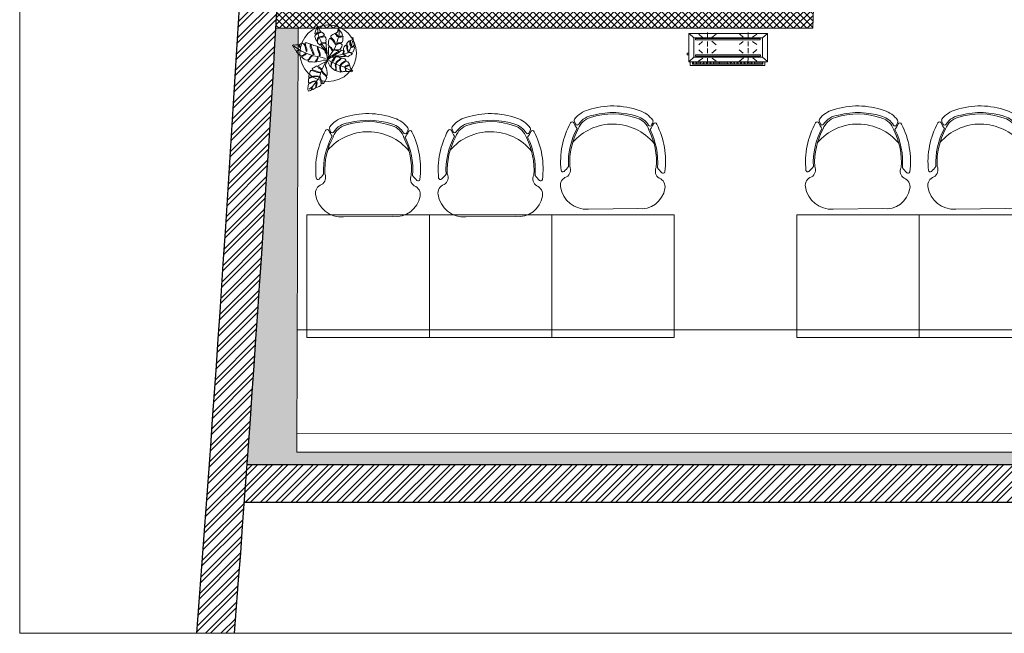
# Model space of a CAD drawing. Header units: millimetres. Extents: x 297264 to 416219, y -77299 to -23696.
# Tile 266 of 327: x 381914 to 387141, y -34256 to -30999. Entities that reach past the tile are written whole.
import ezdxf

# ---------------------------------------------------------------- set-up
doc = ezdxf.new("R2010")
doc.units = ezdxf.units.MM
doc.header["$LTSCALE"] = 2.5
doc.linetypes.add('HIDDENX2', pattern=[19.05, 12.7, -6.35])
for name, color, linetype, lineweight in [('ELEVATION 1', 143, 'Continuous', 18), ('ELEVATION 3', 23, 'Continuous', 13), ('FURNITURES', 30, 'Continuous', 15), ('HATCH LIGHT', 250, 'Continuous', 0), ('TREES', 55, 'Continuous', 5), ('WALL', 132, 'Continuous', 25)]:
    doc.layers.add(name, color=color, linetype=linetype, lineweight=lineweight)

# ---------------------------------------------------------------- blocks, each defined once
blk = doc.blocks.new('04P-CH~1')
blk.add_line((-0.6031, 0.6002), (-0.3259, 0.597))
for centre, radius, start, end in [((-0.6123, 0.4516), 0.1489, 86.4583, 170.8444), ((-0.3081, 0.4618), 0.1363, 9.1324, 97.5079), ((-0.7092, 0.4672), 0.0508, 170.8444, 251.0023), ((-0.2234, 0.474), 0.0508, 290.5941, 10.752), ((-0.7462, 0.3807), 0.01, 46.5664, 168.9611), ((-0.9103, 0.2073), 0.2488, 38.0132, 46.5664), ((-0.7491, 0.3792), 0.0464, 334.7034, 59.6721), ((-0.181, 0.3871), 0.0464, 121.9243, 206.893), ((-0.6261, 0.3299), 0.456, 332.972, 7.6668), ((-0.0151, 0.2198), 0.2488, 135.03, 143.5831), ((-0.184, 0.3885), 0.01, 12.6352, 135.03), ((-0.3026, 0.3344), 0.456, 173.9296, 208.6243), ((-0.3125, 0.3391), 0.4025, 176.9457, 208.3688), ((-0.3123, 0.339), 0.3954, 177.0537, 208.5232), ((-0.6165, 0.3348), 0.3954, 333.0732, 4.5427), ((-0.6164, 0.3348), 0.4025, 333.2275, 4.6507), ((-0.465, 0.421), 0.2985, 220.6848, 320.3883), ((-0.6935, 0.1195), 0.01, 200.826, 338.5326), ((-0.5509, 0.0634), 0.1433, 143.887, 158.5326), ((-0.5509, 0.0634), 0.1371, 154.5721, 162.6985), ((-0.6657, 0.118), 0.01, 32.6756, 154.5721), ((-0.5651, 0.1825), 0.1, 198.8658, 254.7715), ((-0.5651, 0.1825), 0.1095, 212.6756, 265.1902), ((-0.3595, 0.1854), 0.1, 286.8249, 342.7306), ((-0.3595, 0.1854), 0.1095, 286.8249, 328.9208), ((-0.2571, 0.1237), 0.01, 27.0243, 148.9208), ((-0.3704, 0.0659), 0.1433, 23.0638, 37.7094), ((-0.3704, 0.0659), 0.1371, 18.8979, 27.0243), ((-0.2294, 0.126), 0.01, 203.0638, 340.7704), ((-0.6722, 0.1012), 0.01, 162.6985, 217.1873), ((-0.5651, 0.1825), 0.1445, 217.1873, 254.7715), ((-0.4661, 0.4573), 0.3918, 251.3562, 290.2402), ((-0.5751, 0.0635), 0.01, 75.1708, 85.1902), ((-0.4624, 0.4792), 0.4208, 254.8305, 288.6631), ((-0.3595, 0.1854), 0.1445, 286.8249, 324.409), ((-0.2501, 0.1071), 0.01, 324.409, 18.8979), ((-0.4661, 0.456), 0.435, 251.649, 289.9474)]:
    blk.add_arc(centre, radius, start, end)
blk = doc.blocks.new('sdfvx')
at = {"layer": 'TREES'}
for p, q in [((2.9, 3.2), (23.7, -7.5)), ((23.7, -7.5), (56.9, -26.3)), ((56.9, -26.3), (77.7, -35.4)), ((77.7, -35.4), (104.4, -43.9)), ((104.4, -43.9), (135.7, -59.1)), ((135.7, -59.1), (160.2, -69.7))]:
    blk.add_line(p, q, dxfattribs=at)
for points in [[(-1.3, 38.9), (-10.2, 63.8), (-20.1, 72.7), (-38.5, 89.1), (-41, 94.8), (-40, 99.2), (-37.3, 106.3), (-39.7, 109.6), (-43.8, 101.4), (-47.3, 97), (-51.7, 101.3), (-56.3, 106.6), (-63.8, 112.6), (-64.3, 123), (-61.4, 131.8), (-57.4, 142.4), (-57.9, 150.7), (-62.5, 147.3), (-63.1, 140.3), (-66.7, 129.6), (-69.9, 124.7), (-73, 128.9), (-76.7, 141), (-81.1, 153.7), (-79.6, 161.3), (-71, 168.8), (-62.4, 177.1), (-67.7, 177.4), (-73.1, 171.6), (-80.7, 171), (-79.9, 182.5), (-74.7, 195), (-69.7, 206.8), (-65.6, 218.2), (-52.1, 202.6), (-49.2, 193.9), (-45.2, 189.6), (-48.3, 182.9), (-55.8, 179.5), (-58.2, 174.4), (-51.6, 177.2), (-43.2, 180.6), (-40.1, 184.7), (-32.8, 180.7), (-24.7, 173.7), (-18.8, 162.9), (-29.3, 155.8), (-42, 154.3), (-50.9, 153), (-51.1, 148.9), (-42.3, 149.3), (-31.9, 149.5), (-21.4, 153), (-15.1, 153.7), (-10, 145.9), (-8.3, 134.5), (-9.4, 127.2), (-7.5, 117.4), (-13.9, 112.9), (-26.6, 113.9), (-32.9, 113.6), (-33, 110.2), (-27.1, 110.6), (-14, 109.2), (-8.2, 109.6), (-7.2, 90.4), (-5.9, 70.7), (-1.8, 49.8)], [(165.3, 149.4), (168, 135.7), (170.3, 123.2), (173.6, 104), (174.2, 97.3), (162.8, 88.9), (155.4, 86.4), (153.3, 82.6), (157.9, 82.5), (165.2, 84.5), (171.4, 88.6), (176.4, 87.9), (177.7, 79.6), (174, 71.6), (168.5, 54.1), (162.5, 51.5), (150.8, 51.1), (141, 53.5), (137.8, 52), (142, 49.8), (155.1, 45.4), (163, 44.3), (161, 40.6), (154.2, 36), (144.2, 29.8), (134.1, 22.7), (122.5, 26.3), (113, 34.8), (105.2, 36.9), (109.2, 32.8), (116.2, 28.3), (115.5, 23.8), (108.8, 23.2), (87.1, 23.3), (50.4, 25.6), (31.9, 26.7), (52.7, 37.4), (75.6, 49.3), (91.7, 66.2), (103.1, 64), (104.3, 54.8), (97.8, 41.5), (99.6, 39.8), (106.4, 48.4), (109, 59.7), (105.8, 69.2), (104.5, 77.5), (110, 87.8), (118, 97.8), (126.8, 91.5), (127.1, 76.3), (130.8, 60.1), (135.3, 55.9), (133.8, 66.7), (132, 78.6), (132.6, 89.7), (128.7, 98.3), (124.6, 105), (130.5, 114.2), (137.8, 122.3), (142.4, 126.7), (147.2, 117.4), (147.2, 99.7), (150.4, 90.6), (152.3, 96.9), (151.2, 113.8), (150.3, 121.5), (146.8, 129.1), (156.6, 130.2), (161.3, 131.1)], [(-226.4, 96.3), (-222.5, 90.6), (-218.1, 84.3), (-214.3, 76.7), (-209.3, 68.5), (-205.8, 62.3), (-199.3, 61.8), (-192.5, 63.4), (-185, 69.4), (-184.2, 65.8), (-190.2, 60.5), (-199.7, 59.2), (-200.3, 54.9), (-197, 50), (-189, 41.8), (-182.1, 34.7), (-173.8, 27.7), (-164.1, 30.8), (-154.9, 33.8), (-148, 39), (-141.9, 44.3), (-137.8, 41.9), (-144.9, 35.5), (-151.8, 30.7), (-159.8, 27.1), (-164.9, 25.1), (-168.4, 22.1), (-163.4, 17.4), (-150.9, 6.4), (-141, 1.5), (-132.1, -0.7), (-118.9, 8.4), (-112.5, 19.4), (-103.6, 28.7), (-97.7, 26.9), (-106.5, 20.7), (-112, 10.1), (-119.2, 2.7), (-124.9, -2.6), (-124.6, -7.1), (-118.5, -10.1), (-108.5, -11.6), (-96.6, -11.5), (-81.3, -12), (-74.5, -4.6), (-66.8, 9.3), (-62, 21.4), (-59.9, 14.5), (-66.7, 0.5), (-70.1, -4.8), (-71.8, -7.6), (-70, -10.1), (-59.2, -8.5), (-44.6, -5.3), (-36.4, -3.4), (-25.8, -0.1), (-18.2, 1), (-0.1, 1), (-1.3, 14.4), (-2.3, 32.1), (-6.4, 42.9), (-13, 52.6), (-16.8, 62.8), (-27.5, 71), (-39.3, 77.5), (-56.6, 86.2), (-59.3, 82.6), (-58.7, 71.5), (-53.1, 61.5), (-47.6, 50.5), (-45.4, 38.3), (-46.3, 28.8), (-49.6, 27.5), (-52.7, 30.6), (-50.9, 43.1), (-57.1, 55.4), (-61.2, 63.5), (-64.8, 78.1), (-64.2, 88.6), (-76.4, 92.5), (-88.6, 96.5), (-100.7, 101.3), (-104.7, 97.9), (-104.8, 90.9), (-99.2, 72), (-94.2, 60.8), (-90.2, 51.4), (-86.5, 37.2), (-91.3, 34.8), (-97.1, 49.7), (-102.7, 65.5), (-110.9, 82.1), (-111.5, 93.2), (-109.9, 101.8), (-113.6, 106.3), (-126.6, 110.8), (-132.6, 112.5), (-142.2, 112.6), (-145.3, 109.5), (-141.2, 101.4), (-139, 88.8), (-133.4, 73), (-132.6, 63.2), (-133.4, 57.6), (-136.8, 58.5), (-138.6, 67.1), (-142, 80.4), (-145.6, 95), (-151.7, 105.1), (-161.5, 110.5), (-166.9, 109.5), (-174.9, 105.8), (-180.3, 99.1), (-175.7, 85.2), (-179.4, 80.5), (-180.9, 88.6), (-184.6, 96.6), (-187.4, 101.9), (-194.7, 99.9), (-204.5, 99.1), (-210.9, 97.3), (-219.5, 99)], [(165.1, -71.2), (159.6, -74.1), (154.6, -75.3), (145.4, -74.3), (134.4, -73), (125.4, -72.4), (121.2, -68.6), (120.5, -61.7), (119.5, -53.5), (116.4, -52.4), (117.8, -58.4), (118, -66.2), (116.4, -72.4), (113.3, -73.9), (106.1, -74.4), (99.3, -75.4), (93.8, -75.2), (87.5, -69.5), (86.7, -57.8), (86.1, -48.1), (85.7, -40), (81.7, -40.7), (82.2, -53), (84, -64.8), (85.6, -72.1), (86, -76), (83.9, -76.7), (74, -74.3), (65.6, -71.8), (57.6, -69.4), (58.1, -59.2), (57.7, -46.3), (56.1, -35.4), (56.3, -29.3), (53.9, -26.1), (52.1, -29.7), (53, -40.8), (55.2, -50.7), (54.8, -59.7), (51.1, -67.5), (47, -64.7), (41.7, -59.4), (33.7, -54.4), (25.8, -46.5), (26, -34.3), (29.2, -20.6), (28.5, -12.1), (25.8, -15.3), (24.9, -21.9), (24.1, -31.8), (23, -37.1), (23.3, -41.6), (20.5, -41.2), (16.6, -36.5), (11.4, -28), (8.7, -20.2), (4, -10.5), (0, 0), (6.9, 7.7), (15.7, 13.2), (22, 18.4), (29.3, 20.6), (39.7, 20.7), (46, 17.5), (43.2, 11.8), (36.5, 3.4), (32.2, -2.1), (31.3, -6.4), (37.3, -7.3), (41.9, -1.5), (48.6, 13.3), (52.7, 19.4), (56.9, 21.7), (65.2, 21.5), (75, 20.1), (81.5, 18.5), (84.9, 12.6), (78.6, 5.1), (66, -4.3), (57.2, -11.8), (54.6, -18.8), (56.7, -22), (62.7, -14.2), (71.1, -7.3), (79.6, -1.5), (86.6, 6.9), (92, 13.2), (97.6, 14), (106.7, 12), (113.3, 8.8), (122.3, -2.1), (113.4, -6), (97.1, -16.5), (89.3, -23.5), (85.4, -28.4), (84.1, -33.3), (89, -32.7), (94.3, -24.8), (105.1, -16.7), (114.6, -13.3), (125.3, -8), (133, -10.7), (138.6, -16.4), (142.1, -21.4), (143.2, -27.9), (131.4, -33), (120.9, -37), (114.1, -41.5), (116.9, -44.5), (124.5, -40.7), (132, -37.9), (142.5, -32.1), (145.8, -33.8), (147.3, -38.9), (151, -51.6), (157.4, -60.3), (163.3, -68.5)], [(-123.3, -201.7), (-115.2, -199.8), (-109.7, -197.5), (-103.9, -193.6), (-101.9, -186.6), (-99.6, -177.6), (-96.6, -178.6), (-97.7, -186.2), (-96.2, -190.1), (-93, -189.5), (-86.1, -185.3), (-79.5, -182.6), (-75.7, -177.9), (-74, -166.3), (-71.8, -151), (-70.6, -142.4), (-67.8, -140.7), (-66.9, -145.5), (-68.2, -160.6), (-71.6, -175.8), (-68.4, -178.3), (-59.5, -173.5), (-52.9, -170.8), (-46.7, -167.6), (-41.8, -162.6), (-39.4, -153.1), (-41.9, -137.7), (-45.2, -124.7), (-50, -111.1), (-48.8, -106), (-45.6, -109.1), (-43.5, -116.7), (-39.5, -128.1), (-33.8, -143), (-33.6, -152.9), (-25.7, -152.5), (-17.5, -141.2), (-13.6, -136), (-10.4, -128.2), (-3.8, -112.8), (-12.3, -100), (-21, -93.4), (-31.4, -83.1), (-34.5, -75.4), (-35.3, -70.1), (-32.1, -73.1), (-28, -81), (-18.3, -89.1), (-7.8, -99), (-2.4, -101.8), (-1.3, -97.3), (-1.1, -81.2), (-2.8, -64.4), (-6.2, -52), (-12.8, -40.1), (-11.6, -31.5), (-1.8, -3.3), (-15.6, -12.7), (-30.1, -19.5), (-56.8, -34.4), (-57, -36.5), (-52.4, -45.6), (-38.5, -56.1), (-36.4, -63.7), (-41.7, -60.3), (-56.4, -51.8), (-64.2, -39.6), (-70.3, -38.2), (-71, -37.8), (-73.4, -39.2), (-84.9, -46.4), (-93.4, -51.9), (-98.3, -56.9), (-95.6, -63), (-83.6, -66.8), (-70.3, -71.8), (-53.5, -77.8), (-46.3, -81.5), (-49.5, -82.1), (-63.3, -80.6), (-81.6, -74.3), (-99.8, -67.6), (-106.5, -67.1), (-111.7, -74.2), (-116.5, -89.6), (-120.7, -100.9), (-122.1, -110.6), (-110.6, -109.6), (-88.9, -103.4), (-71.2, -103.3), (-59.3, -103.5), (-60.4, -107.5), (-73.3, -106.7), (-86.6, -108.9), (-101.8, -113.5), (-115.1, -115.7), (-121.6, -121.5), (-122.8, -133.3), (-123.1, -146.2), (-109.4, -145.1), (-97.1, -139.1), (-81.9, -134.5), (-73.3, -135.7), (-83.6, -138.9), (-99.9, -143.8), (-113.4, -151.2), (-121.9, -152.6), (-124.2, -168.4), (-126.1, -181.6), (-127.3, -190.3), (-125.5, -195.2)]]:
    blk.add_lwpolyline(points, close=True, dxfattribs=at)
for points in [[(-7.7, 66.8), (-34.5, 102.6), (-43.2, 125.8), (-58.3, 156.2), (-62.1, 181.6), (-63.4, 210.4)], [(2.2, 10.2), (5, 26.5), (7.7, 41.8), (8.4, 57.4), (7.3, 73.8), (6.7, 84), (10.9, 85.4), (20.8, 79.9), (26.7, 71.5), (30.3, 61.8), (35.2, 64.2), (32.3, 72.2), (26.8, 83.1), (15.1, 89.8), (6.3, 99.2), (6.9, 110.2), (7.1, 121.9), (9.1, 132.2), (13.9, 141.1), (21, 141.1), (36.3, 127.8), (44, 114.5), (50.8, 101.9), (54.9, 105.9), (50.8, 116.1), (43.8, 127.2), (30.5, 140.8), (22.2, 149.5), (22.3, 157.1), (29.8, 163.6), (36.9, 167.7), (48.9, 173), (57.9, 165.2), (64.3, 153.6), (70.6, 151.7), (68.9, 157.5), (61, 166.2), (54, 173.3), (55.4, 176.1), (65.7, 181.2), (68.5, 193.5), (70.1, 204.9), (77.6, 196.7), (85.9, 187.4), (95.3, 175.5), (99.2, 163.8), (95.7, 157.2), (81.7, 155.2), (73.9, 153.2), (76.3, 148.9), (88.2, 150.7), (97, 152), (103.2, 153.1), (101.4, 140.7), (100.2, 128.7), (98.3, 118.9), (91.2, 115.3), (73.5, 112.3), (66.4, 108.3), (63.1, 103.2), (69.4, 104.8), (77, 108.3), (88.7, 108.6), (96.2, 101), (93.8, 87.6), (88.4, 78.3), (81.4, 68.2), (73.3, 68.3), (56, 67.8), (45, 68.4), (48.1, 65.4), (57.4, 63), (70.4, 62.2), (72.5, 59.3), (68.4, 55.4), (58.9, 49.1), (48.3, 42.1), (2.2, 10.2)], [(7.1, 16.6), (24.6, 42.9), (45.7, 73.3), (59.9, 105.2), (68.8, 135.8), (76.5, 164.5), (77.1, 183.1), (72.5, 197)], [(-11.4, 11.4), (-48.8, 21.2), (-90, 28.5), (-123.3, 39), (-167.1, 59.3), (-204.3, 81.9), (-215.3, 91.4)], [(49, 29.8), (74.4, 33.8), (106, 38.8), (132.5, 47.2), (145.5, 66.6), (156.7, 95.3), (163.7, 123.1)], [(-10.9, -12.4), (-38, -67.1), (-48.5, -100.9), (-65.4, -131.7), (-95.4, -170.4), (-117.8, -189)]]:
    blk.add_lwpolyline(points, dxfattribs=at)
for radius, start, end in [(74.1, 67.95601, 75.26504), (74.1, 51.32077, 54.25267), (74.1, 9.82277, 13.08212), (101.6, 19.22151, 20.02126), (101.6, 238.66923, 240.98647)]:
    blk.add_arc((2.6, 7.3), radius, start, end, dxfattribs=at)
blk = doc.blocks.new('kjdfhjakld')
for points in [[(221, 83.3), (-278.8, 83.3), (-278.8, -97.2), (221, -97.2)], [(198.2, 97.9), (-249.8, 97.9), (-249.8, 83.3), (198.2, 83.2)], [(190.4, 52.9), (190.4, -69.3), (-247.4, -69.3), (-247.4, 52.9)], [(-247.4, -69.3), (190.4, -69.3), (190.4, 52.9), (-247.4, 52.9)], [(179.9, 46.6), (-235, 46.6), (-235, 38.3), (179.9, 38.3)], [(-235, 38.3), (179.9, 38.3), (179.9, 46.6), (-235, 46.6)], [(179.6, -56.2), (-233, -56.2), (-233, -64.5), (179.6, -64.5)], [(-233, -64.5), (179.6, -64.5), (179.6, -56.2), (-233, -56.2)]]:
    blk.add_lwpolyline(points, close=True)
for points in [[(-247.4, 52.9), (-278.2, 80.9), (-278.2, 80.9)], [(212.7, 83.3), (212.7, 106.6), (-261.8, 106.6), (-261.8, 83.3)], [(-261.8, 83.3), (-261.8, 106.6), (212.7, 106.6), (212.7, 83.3)], [(-241.7, 83.2), (-241.6, 97.6), (-241.6, 97.6)], [(-231.3, 85.5), (-231.2, 97.5), (-231.2, 97.5)], [(-223.3, 85.4), (-223.2, 97.5), (-223.2, 97.5)], [(-212.8, 85.3), (-212.7, 97.4), (-212.7, 97.4)], [(-186, 58.2), (-210, 79.1), (-210, 79.1)], [(-204.8, 85.3), (-204.7, 97.3), (-204.7, 97.3)], [(-196.8, 85.2), (-196.7, 97.2), (-196.7, 97.2)], [(-186.3, 85.1), (-186.2, 97.1), (-186.2, 97.1)], [(-177.5, 85), (-177.4, 97.1), (-177.4, 97.1)], [(-167.9, 85), (-167.8, 97), (-167.8, 97)], [(-159.1, 84.9), (-159, 96.9), (-159, 96.9)], [(-154.7, 58.1), (-154.6, 89.4), (-154.6, 89.4)], [(-151, 84.8), (-150.9, 96.8), (-150.9, 96.8)], [(-140.6, 84.7), (-140.5, 99.2), (-140.5, 99.2)], [(-132.6, 84.7), (-132.4, 99.1), (-132.4, 99.1)], [(-125.8, 58), (-99.3, 80.4), (-99.3, 80.4)], [(-124.5, 84.6), (-124.4, 99), (-124.4, 99)], [(-114.1, 84.5), (-114, 98.9), (-114, 98.9)], [(-106.1, 84.4), (-106, 98.9), (-106, 98.9)], [(-95.7, 84.3), (-95.5, 98.8), (-95.5, 98.8)], [(-87.6, 84.3), (-87.5, 98.7), (-87.5, 98.7)], [(-79.6, 84.2), (-79.5, 98.7), (-79.5, 98.7)], [(-69.2, 84.1), (-69, 98.6), (-69, 98.6)], [(-61.1, 84), (-61, 98.5), (-61, 98.5)], [(-50.7, 84), (-52.2, 98.4), (-52.2, 98.4)], [(-42.7, 83.9), (-42.6, 98.3), (-42.6, 98.3)], [(-33.9, 83.8), (-33.7, 98.3), (-33.7, 98.3)], [(-23.4, 83.7), (-23.3, 98.2), (-23.3, 98.2)], [(-15.4, 83.7), (-15.3, 98.1), (-15.3, 98.1)], [(-7.4, 83.6), (-7.3, 98), (-7.3, 98)], [(3.1, 83.5), (3.2, 98), (3.2, 98)], [(11.1, 83.4), (11.2, 97.9), (11.2, 97.9)], [(21.5, 83.3), (21.6, 97.8), (21.6, 97.8)], [(29.5, 83.3), (29.7, 97.7), (29.7, 97.7)], [(37.6, 83.2), (37.7, 97.7), (37.7, 97.7)], [(48, 83.1), (48.1, 97.6), (48.1, 97.6)], [(73.2, 59.7), (48.4, 79.9), (48.4, 79.9)], [(56, 83.1), (56.1, 97.5), (56.1, 97.5)], [(64.9, 83), (65, 97.4), (65, 97.4)], [(74.5, 84.5), (74.6, 97.3), (74.6, 97.3)], [(83.3, 84.4), (83.4, 97.3), (83.4, 97.3)], [(93, 84.4), (93.1, 97.2), (93.1, 97.2)], [(101.8, 84.3), (101.9, 97.1), (101.9, 97.1)], [(103.7, 59.6), (103.8, 90.1), (103.8, 90.1)], [(109.8, 84.2), (109.9, 97), (109.9, 97)], [(120.2, 84.1), (120.4, 97), (120.4, 97)], [(128.3, 84.1), (128.4, 96.9), (128.4, 96.9)], [(132.6, 59.5), (159.2, 79.5), (159.2, 79.5)], [(138.7, 84), (136.4, 96.8), (136.4, 96.8)], [(146.7, 83.9), (146.8, 96.7), (146.8, 96.7)], [(154.8, 83.8), (154.9, 96.7), (154.9, 96.7)], [(165.2, 83.7), (165.3, 98.2), (165.3, 98.2)], [(173.2, 83.7), (173.3, 98.1), (173.3, 98.1)], [(182, 83.6), (182.2, 98), (182.2, 98)], [(190.4, 52.9), (221, 83.3), (221, 83.3)], [(191.7, 83.5), (191.8, 98), (191.8, 98)], [(-186.1, 27.7), (-210.3, 5.3), (-210.3, 5.3)], [(-154.8, 27.6), (-154.9, -3.7), (-154.9, -3.7)], [(-124.3, 27.5), (-99.5, 6.5), (-99.5, 6.5)], [(75.5, 28.4), (48.2, 6), (48.2, 6)], [(103.6, 28.3), (103.5, -2.2), (103.5, -2.2)], [(134.9, 28.2), (158.9, 8.1), (158.9, 8.1)], [(220.8, 28), (231.2, 27.9), (231.3, 38.4), (220.8, 38.4)], [(-183.9, -46.2), (-210.4, -26), (-210.4, -26)], [(-155.1, -46.3), (-155, -15.8), (-155, -15.8)], [(-124.6, -46.4), (-99.6, -26.4), (-99.6, -26.4)], [(75.3, -47), (48.1, -24.5), (48.1, -24.5)], [(103.4, -45.5), (103.5, -14.2), (103.5, -14.2)], [(134.7, -45.6), (158.8, -24.8), (158.8, -24.8)], [(-247.4, -69.3), (-278.8, -97.2), (-278.8, -97.2)], [(-184, -73.5), (-210.6, -93.4), (-210.6, -93.4)], [(-155.1, -73.6), (-155.2, -104.1), (-155.2, -104.1)], [(-124.6, -73.7), (-99.8, -93.8), (-99.8, -93.8)], [(75.2, -71.9), (47.9, -92.7), (47.9, -92.7)], [(103.3, -72), (103.2, -103.3), (103.2, -103.3)], [(134.6, -72.1), (158.6, -93), (158.6, -93)], [(190.4, -69.3), (220.4, -97.2), (220.4, -97.2)]]:
    blk.add_lwpolyline(points)

msp = doc.modelspace()

# ---------------------------------------------------------------- hatches: boundary and pattern name
at = {"layer": 'HATCH LIGHT', "true_color": 0x636466}
h = msp.add_hatch(dxfattribs=at)
h.set_pattern_fill('ANSI32', color=251, scale=6)
h.set_pattern_definition([(45, (318543.99, -46725.026), (-40.411153, 40.411153), []), (45, (318570.93, -46725.026), (-40.411153, 40.411153), [])])
h.paths.add_polyline_path([(395686.8, -32590), (395492.9, -32638.8), (395674.4, -33359.7), (383121.8, -33359.6, -0.000263), (383107.3, -33559.6), (395931, -33559.7)])
h.paths.add_polyline_path([(383535.7, -25157.1), (383335.6, -25157.1, -0.011972), (382854.4, -34256), (383055, -34256, 0.01196)])
h.paths.add_polyline_path([(383519.3, -25697.6), (393198.3, -26046.6, 0.003501), (393692.4, -26800.6), (393860, -26691.5), (393309.9, -25850.5), (383525.6, -25497.7, -0.000262)])
h = msp.add_hatch(dxfattribs=at)
h.set_pattern_fill('ANSI37', color=251, scale=8)
h.set_pattern_definition([(45, (318543.99, -46725.026), (-17.960512, 17.960512), []), (135, (318543.99, -46725.026), (-17.960512, -17.960512), [])])
edge = h.paths.add_edge_path()
edge.add_line((386312.9, -25798.3), (383519.3, -25697.6))
edge.add_arc((193122, -19659.4), 190493.1, 356.573537, 358.183559, ccw=False)
edge.add_line((383274.5, -31044.7), (386123.7, -31044.7))
edge.add_line((386123.7, -31044.7), (386250.3, -27535.7))
edge.add_line((386250.3, -27535.7), (386150.3, -27532.1))
edge.add_line((386150.3, -27532.1), (386121.1, -28343.5))
edge.add_line((386121.1, -28343.5), (386121.1, -28343.5))
edge.add_line((386121.1, -28343.5), (386056.2, -30142.4))
edge.add_line((386056.2, -30142.4), (386027.3, -30944.7))
edge.add_line((386027.3, -30944.7), (383395.6, -30944.7))
edge.add_line((383395.6, -30944.7), (383521.6, -27449.3))
edge.add_line((383521.6, -27449.3), (384521, -27485.3))
edge.add_line((384521, -27485.3), (384562.3, -27486.8))
edge.add_line((384562.3, -27486.8), (384565.9, -27386.9))
edge.add_line((384565.9, -27386.9), (383525.2, -27349.3))
edge.add_line((383525.2, -27349.3), (383581.1, -25799.9))
edge.add_line((383581.1, -25799.9), (385080.1, -25853.9))
edge.add_line((385080.1, -25853.9), (385069.3, -26153.7))
edge.add_line((385069.3, -26153.7), (385045.9, -26801.7))
edge.add_line((385045.9, -26801.7), (385043.3, -26874.9))
edge.add_line((385043.3, -26874.9), (385143.2, -26878.5))
edge.add_line((385143.2, -26878.5), (385180, -25857.5))
edge.add_line((385180, -25857.5), (386209.4, -25894.7))
edge.add_line((386209.4, -25894.7), (386182.7, -26632.7))
edge.add_line((386182.7, -26632.7), (386282.7, -26636.3))
edge.add_line((386282.7, -26636.3), (386312.9, -25798.3))
h = msp.add_hatch(dxfattribs=at)
h.set_pattern_fill('ANSI36', color=251, scale=7)
h.set_pattern_definition([(45, (318543.99, -46725.026), (11.786586, 43.2174826), [55.5625, -11.1125, 0, -11.1125])])
h.paths.add_polyline_path([(395674.4, -33359.7), (395492.9, -32638.8), (395429.9, -32654.7), (395591, -33294.7), (383384.8, -33294.6), (383392, -31044.7), (383274.5, -31044.7, -0.003045), (383121.8, -33359.6)])

# ---------------------------------------------------------------- linework, layer by layer
at = {"layer": 'ELEVATION 1'}
for q in [(386250.3, -27535.7), (383274.5, -31044.7)]:
    msp.add_line((386123.7, -31044.7), q, dxfattribs=at)
msp.add_lwpolyline([(383392, -31044.7), (383384.8, -33294.6), (395591, -33294.7), (395429.9, -32654.7), (395492.9, -32638.8)], dxfattribs=at)
at = {"layer": 'ELEVATION 3'}
msp.add_lwpolyline([(381914.3, -34256), (397476.8, -34256), (397476.8, -25157.1), (381914.3, -25157.1)], close=True, dxfattribs=at)
msp.add_circle((383551.9, -31177.3), 150, dxfattribs=at)
at = {"layer": 'FURNITURES'}
msp.add_line((383386.9, -32644.6), (395469.6, -32644.7), dxfattribs=at)
for points in [[(384088.9, -32685.5), (384088.9, -32035.5), (383438.9, -32035.5), (383438.9, -32685.5)], [(384738.9, -32685.5), (384738.9, -32035.5), (384088.9, -32035.5), (384088.9, -32685.5)], [(385388.9, -32685.5), (385388.9, -32035.5), (384738.9, -32035.5), (384738.9, -32685.5)], [(386688.9, -32685.5), (386688.9, -32035.5), (386038.9, -32035.5), (386038.9, -32685.5)], [(387338.9, -32685.5), (387338.9, -32035.5), (386688.9, -32035.5), (386688.9, -32685.5)]]:
    msp.add_lwpolyline(points, close=True, dxfattribs=at)
msp.add_lwpolyline([(383385.1, -33194.6), (395565.8, -33194.7)], dxfattribs=at)
at = {"layer": 'WALL'}
for p, q in [((383121.8, -33359.6), (395674.4, -33359.7)), ((383107.3, -33559.6), (395931, -33559.7))]:
    msp.add_line(p, q, dxfattribs=at)
for radius, start, end in [(190293.1, 355.600756, 358.344479), (190493.1, 355.605384, 358.346214)]:
    msp.add_arc((193122, -19659.4), radius, start, end, dxfattribs=at)

# ---------------------------------------------------------------- block references
at = {"layer": 'FURNITURES', "xscale": -946.5666576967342, "yscale": 946.5666576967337, "zscale": 946.5666576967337, "rotation": 179.9995000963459}
for p in [(385503.6, -31437), (386803.6, -31437), (387453.6, -31437), (384203.6, -31477.8), (384853.6, -31477.8)]:
    msp.add_blockref('04P-CH~1', p, dxfattribs=at)
at = {"layer": 'HATCH LIGHT', "linetype": 'HIDDENX2', "xscale": 0.8349327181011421, "yscale": 0.8349327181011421, "zscale": 0.8349327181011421, "rotation": 180}
msp.add_blockref('kjdfhjakld', (385651.1, -31153.2), dxfattribs=at)
at = {"layer": 'TREES', "xscale": 0.8164613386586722, "yscale": 0.8164613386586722, "zscale": 0.8164613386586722}
msp.add_blockref('sdfvx', (383547.2, -31214.2), dxfattribs=at)

doc.saveas('drawing.dxf')
